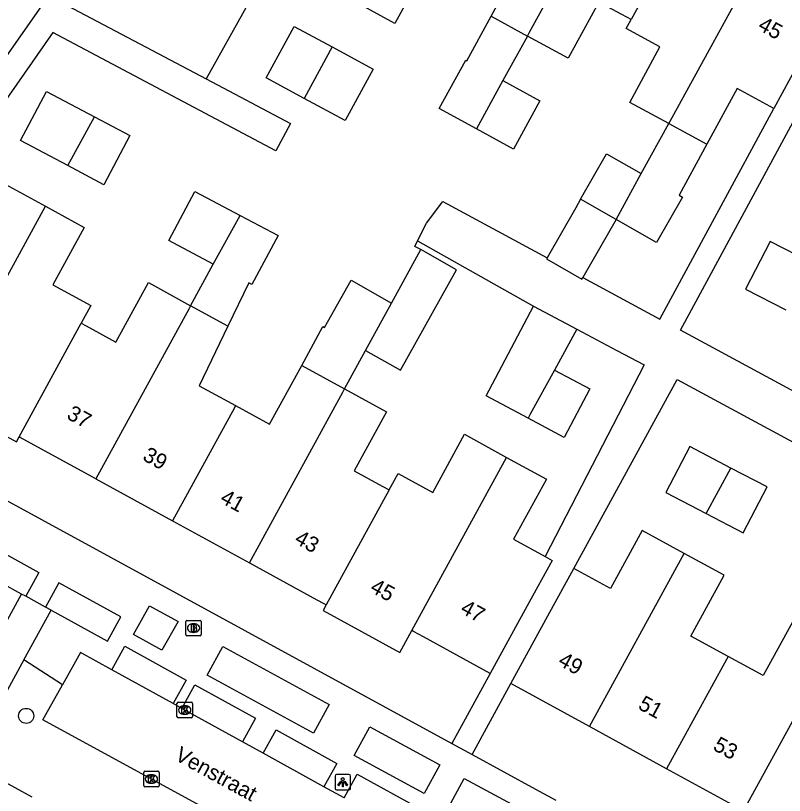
# Model space of a CAD drawing. Extents: x 158352 to 159489, y 383828 to 384597.
# Drawn here: x 158878.7 to 158928.5, y 384055.9 to 384106.4 of the extents above; entities that cross this region are included whole.
import ezdxf

# ---------------------------------------------------------------- set-up
doc = ezdxf.new("R2010")
doc.units = 0
for name, color, linetype in [('IMGEO_Boom', 7, 'Continuous'), ('IMGEO_Brandkraan', 7, 'Continuous'), ('IMGEO_Erf', 7, 'Continuous'), ('IMGEO_Hek', 7, 'Continuous'), ('IMGEO_Kolk', 7, 'Continuous'), ('IMGEO_Lichtpunt', 7, 'Continuous'), ('IMGEO_Openbare_ruimte_label', 7, 'Continuous'), ('IMGEO_Pand', 7, 'Continuous'), ('IMGEO_Pand_nummerreeks', 7, 'Continuous'), ('IMGEO_Rijbaan_lokaal_open', 7, 'Continuous'), ('IMGEO_Voetpad_open', 7, 'Continuous')]:
    doc.layers.add(name, color=color, linetype=linetype)

msp = doc.modelspace()

# ---------------------------------------------------------------- linework, layer by layer
at = {"layer": 'IMGEO_Boom'}
msp.add_circle((158879.419, 384061.07), 0.489, dxfattribs=at)
at = {"layer": 'IMGEO_Brandkraan'}
for p, q in [((158889.756, 384066.334), (158889.756, 384067.186)), ((158889.831, 384067.26), (158890.683, 384067.26)), ((158890.244, 384067.04), (158890.269, 384067.04)), ((158890.757, 384067.186), (158890.757, 384066.334)), ((158890.683, 384066.26), (158889.831, 384066.26)), ((158890.267, 384066.48), (158890.242, 384066.48))]:
    msp.add_line(p, q, dxfattribs=at)
for points in [[(158889.756, 384066.334), (158889.756, 384067.186)], [(158889.831, 384067.26), (158890.683, 384067.26)], [(158890.104, 384066.96), (158890.104, 384066.56), (158890.317, 384066.56)], [(158890.335, 384066.96), (158890.104, 384066.96)], [(158890.283, 384066.879), (158890.229, 384066.879), (158890.229, 384066.803)], [(158890.229, 384066.803), (158890.282, 384066.803)], [(158890.757, 384067.186), (158890.757, 384066.334)], [(158890.683, 384066.26), (158889.831, 384066.26)], [(158890.291, 384066.727), (158890.229, 384066.727), (158890.229, 384066.646)], [(158890.229, 384066.646), (158890.291, 384066.646)]]:
    msp.add_lwpolyline(points, dxfattribs=at)
for centre, radius, start, end in [((158889.833, 384067.184), 0.0765, 91.552, 178.448), ((158889.833, 384067.184), 0.0765, 91.552, 178.448), ((158890.284, 384066.841), 0.0379, 267.8285, 90.9355), ((158890.339, 384066.815), 0.145, 59.4692, 91.5367), ((158890.364, 384066.862), 0.0922, 285.5137, 58.1501), ((158890.369, 384066.67), 0.105, 301.3115, 78.989), ((158890.681, 384067.184), 0.0765, 1.552, 88.448), ((158890.681, 384067.184), 0.0765, 1.552, 88.448), ((158889.833, 384066.336), 0.0765, 181.552, 268.448), ((158889.833, 384066.336), 0.0765, 181.552, 268.448), ((158890.292, 384066.686), 0.0404, 269.8759, 90.5077), ((158890.323, 384066.811), 0.251, 268.6676, 293.5347), ((158890.681, 384066.336), 0.0765, 271.552, 358.448), ((158890.681, 384066.336), 0.0765, 271.552, 358.448)]:
    msp.add_arc(centre, radius, start, end, dxfattribs=at)
for centre, major_axis, ratio, start_param, end_param in [((158890.243, 384066.76), (-0.387, 0.002), 0.722429, 4.712389, 7.853982), ((158890.268, 384066.76), (-0.39, 0.002), 0.717154, 1.570796, 4.712389)]:
    msp.add_ellipse(centre, major_axis=major_axis, ratio=ratio, start_param=start_param, end_param=end_param, dxfattribs=at)
at = {"layer": 'IMGEO_Erf'}
for points in [[(158895.47, 384110.225), (158891.076, 384102.332)], [(158904.976, 384091.273), (158904.585, 384091.472), (158904.766, 384091.834)]]:
    msp.add_lwpolyline(points, dxfattribs=at)
at = {"layer": 'IMGEO_Hek'}
msp.add_lwpolyline([(158895.47, 384110.225), (158891.076, 384102.332)], dxfattribs=at)
at = {"layer": 'IMGEO_Kolk'}
for p, q in [((158889.185, 384061.027), (158889.185, 384061.879)), ((158889.26, 384061.953), (158890.112, 384061.953)), ((158889.673, 384061.733), (158889.698, 384061.733)), ((158890.186, 384061.879), (158890.186, 384061.027)), ((158890.112, 384060.953), (158889.26, 384060.953)), ((158889.696, 384061.173), (158889.671, 384061.173)), ((158887.028, 384056.558), (158887.028, 384057.41)), ((158887.103, 384057.484), (158887.955, 384057.484)), ((158887.516, 384057.264), (158887.541, 384057.264)), ((158888.029, 384057.41), (158888.029, 384056.558)), ((158887.539, 384056.704), (158887.514, 384056.704)), ((158887.955, 384056.484), (158887.103, 384056.484))]:
    msp.add_line(p, q, dxfattribs=at)
for points in [[(158889.185, 384061.027), (158889.185, 384061.879)], [(158889.26, 384061.953), (158890.112, 384061.953)], [(158890.186, 384061.879), (158890.186, 384061.027)], [(158889.506, 384061.653), (158889.629, 384061.653), (158889.629, 384061.502), (158889.759, 384061.653), (158889.923, 384061.653), (158889.777, 384061.502), (158889.93, 384061.253), (158889.778, 384061.253), (158889.693, 384061.417), (158889.629, 384061.35), (158889.629, 384061.253), (158889.506, 384061.253), (158889.506, 384061.653)], [(158890.112, 384060.953), (158889.26, 384060.953)], [(158887.028, 384056.558), (158887.028, 384057.41)], [(158887.103, 384057.484), (158887.955, 384057.484)], [(158887.349, 384057.184), (158887.472, 384057.184), (158887.472, 384057.033), (158887.602, 384057.184), (158887.766, 384057.184), (158887.62, 384057.033), (158887.773, 384056.784), (158887.621, 384056.784), (158887.536, 384056.948), (158887.472, 384056.881), (158887.472, 384056.784), (158887.349, 384056.784), (158887.349, 384057.184)], [(158888.029, 384057.41), (158888.029, 384056.558)], [(158887.955, 384056.484), (158887.103, 384056.484)]]:
    msp.add_lwpolyline(points, dxfattribs=at)
for centre, start, end in [((158889.262, 384061.877), 91.552, 178.448), ((158889.262, 384061.877), 91.552, 178.448), ((158890.11, 384061.877), 1.552, 88.448), ((158890.11, 384061.877), 1.552, 88.448), ((158889.262, 384061.029), 181.552, 268.448), ((158889.262, 384061.029), 181.552, 268.448), ((158890.11, 384061.029), 271.552, 358.448), ((158890.11, 384061.029), 271.552, 358.448), ((158887.105, 384057.408), 91.552, 178.448), ((158887.105, 384057.408), 91.552, 178.448), ((158887.953, 384057.408), 1.552, 88.448), ((158887.953, 384057.408), 1.552, 88.448), ((158887.105, 384056.56), 181.552, 268.448), ((158887.105, 384056.56), 181.552, 268.448), ((158887.953, 384056.56), 271.552, 358.448), ((158887.953, 384056.56), 271.552, 358.448)]:
    msp.add_arc(centre, 0.0765, start, end, dxfattribs=at)
for centre, major_axis, ratio, start_param, end_param in [((158889.672, 384061.453), (-0.387, 0.002), 0.722429, 4.712389, 7.853982), ((158889.697, 384061.453), (-0.39, 0.002), 0.717154, 1.570796, 4.712389), ((158887.515, 384056.984), (-0.387, 0.002), 0.722429, 4.712389, 7.853982), ((158887.54, 384056.984), (-0.39, 0.002), 0.717154, 1.570796, 4.712389)]:
    msp.add_ellipse(centre, major_axis=major_axis, ratio=ratio, start_param=start_param, end_param=end_param, dxfattribs=at)
at = {"layer": 'IMGEO_Lichtpunt'}
for p, q in [((158899.421, 384057.176), (158899.421, 384056.369)), ((158899.421, 384057.176), (158899.421, 384056.369)), ((158900.323, 384057.271), (158899.515, 384057.271)), ((158900.323, 384057.271), (158899.515, 384057.271)), ((158900.417, 384056.369), (158900.417, 384057.176)), ((158900.417, 384056.369), (158900.417, 384057.176)), ((158899.515, 384056.275), (158900.323, 384056.275)), ((158899.515, 384056.275), (158900.323, 384056.275))]:
    msp.add_line(p, q, dxfattribs=at)
for points in [[(158899.795, 384056.84), (158899.834, 384056.812), (158899.646, 384056.55), (158899.608, 384056.577), (158899.795, 384056.84)], [(158899.897, 384056.792), (158899.944, 384056.792), (158899.944, 384056.47), (158899.897, 384056.47), (158899.897, 384056.792)], [(158900.007, 384056.812), (158900.045, 384056.839), (158900.232, 384056.577), (158900.193, 384056.549), (158900.007, 384056.812)]]:
    msp.add_lwpolyline(points, dxfattribs=at)
msp.add_circle((158899.92, 384056.974), 0.0994, dxfattribs=at)
for centre, start, end in [((158899.515, 384057.176), 90, 180), ((158899.515, 384057.176), 90, 180), ((158900.323, 384057.176), 0, 90), ((158900.323, 384057.176), 0, 90), ((158899.515, 384056.369), 180, 270), ((158899.515, 384056.369), 180, 270), ((158900.323, 384056.369), 270, 0), ((158900.323, 384056.369), 270, 360)]:
    msp.add_arc(centre, 0.0946, start, end, dxfattribs=at)
at = {"layer": 'IMGEO_Pand'}
for points in [[(158911.874, 384105.105), (158912.011, 384105.354), (158917.382, 384115.135)], [(158922.219, 384112.773), (158918.594, 384106.17)], [(158908.636, 384110.38), (158906.389, 384111.602), (158903.303, 384105.927), (158900.803, 384107.286)], [(158909.527, 384106.381), (158911.567, 384110.132), (158909.692, 384111.152), (158909.128, 384110.113), (158908.636, 384110.38)], [(158921.032, 384099.437), (158921.119, 384099.596), (158926.933, 384110.185)], [(158918.594, 384106.17), (158918.363, 384106.295), (158917.957, 384106.516), (158916.502, 384107.307), (158914.522, 384103.665), (158911.874, 384105.105)], [(158931.33, 384106.772), (158928.924, 384102.39), (158927.837, 384100.41)], [(158908.571, 384099.087), (158906.169, 384100.406), (158907.888, 384103.537), (158907.959, 384103.498), (158909.527, 384106.381)], [(158909.527, 384106.381), (158911.874, 384105.105)], [(158921.032, 384099.437), (158918.51, 384100.808), (158920.464, 384104.401), (158918.276, 384105.591), (158918.594, 384106.17)], [(158897.419, 384101.065), (158894.964, 384102.391), (158896.767, 384105.731), (158899.233, 384104.4)], [(158911.874, 384105.105), (158910.29, 384102.218)], [(158899.233, 384104.4), (158897.419, 384101.065)], [(158899.233, 384104.4), (158901.888, 384102.966), (158900.085, 384099.626), (158897.419, 384101.065)], [(158910.29, 384102.218), (158908.571, 384099.087)], [(158910.29, 384102.218), (158912.691, 384100.9), (158910.972, 384097.769), (158908.571, 384099.087)], [(158927.837, 384100.41), (158925.461, 384101.702), (158923.499, 384098.095)], [(158882.108, 384096.71), (158879.056, 384098.328), (158880.744, 384101.513), (158883.838, 384099.873)], [(158882.108, 384096.71), (158883.838, 384099.873)], [(158883.838, 384099.873), (158886.137, 384098.654), (158884.449, 384095.469), (158882.108, 384096.71)], [(158919.251, 384096.194), (158921.032, 384099.437)], [(158921.032, 384099.437), (158923.499, 384098.095)], [(158923.499, 384098.095), (158921.704, 384094.794), (158921.916, 384094.673), (158920.24, 384091.738), (158917.624, 384093.231)], [(158915.326, 384094.544), (158917.002, 384097.479), (158919.251, 384096.194)], [(158917.624, 384093.231), (158919.251, 384096.194)], [(158873.413, 384092.876), (158875.645, 384091.654), (158877.822, 384095.632), (158880.667, 384094.076)], [(158891.537, 384090.328), (158888.648, 384091.859), (158890.336, 384095.045), (158893.268, 384093.491)], [(158915.326, 384094.544), (158915.005, 384093.982), (158913.148, 384090.732)], [(158917.624, 384093.231), (158915.326, 384094.544)], [(158873.813, 384081.548), (158880.667, 384094.076)], [(158880.667, 384094.076), (158883.178, 384092.702), (158881.15, 384088.994), (158883.61, 384087.648), (158882.987, 384086.51)], [(158891.537, 384090.328), (158893.268, 384093.491)], [(158893.268, 384093.491), (158895.729, 384092.186), (158894.04, 384089.001), (158893.827, 384089.114), (158892.48, 384086.319)], [(158917.624, 384093.231), (158915.476, 384089.473)], [(158930.295, 384090.408), (158927.598, 384091.788), (158926.007, 384088.709), (158928.617, 384087.373)], [(158901.398, 384084.735), (158903.651, 384083.471), (158907.297, 384089.971), (158904.976, 384091.273)], [(158903.082, 384087.813), (158904.976, 384091.273)], [(158913.148, 384090.732), (158913.113, 384090.671), (158915.411, 384089.358), (158915.476, 384089.473)], [(158890.066, 384087.639), (158891.537, 384090.328)], [(158882.987, 384086.51), (158883.301, 384086.338), (158885.228, 384085.284), (158887.334, 384089.134), (158890.066, 384087.639)], [(158897.263, 384083.775), (158898.636, 384086.284), (158898.736, 384086.228), (158900.454, 384089.287), (158903.082, 384087.813)], [(158890.066, 384087.639), (158889.944, 384087.416), (158883.93, 384076.424)], [(158892.48, 384086.319), (158890.066, 384087.639)], [(158901.398, 384084.735), (158903.082, 384087.813)], [(158911.92, 384080.351), (158909.199, 384081.791), (158912.274, 384087.599)], [(158912.274, 384087.599), (158915.075, 384086.116)], [(158878.958, 384079.144), (158882.987, 384086.51)], [(158892.48, 384086.319), (158890.619, 384082.458), (158892.984, 384081.164)], [(158915.075, 384086.116), (158913.624, 384083.465)], [(158900.041, 384082.255), (158901.398, 384084.735)], [(158892.984, 384081.164), (158895.178, 384079.964), (158897.263, 384083.775)], [(158897.263, 384083.775), (158900.041, 384082.255)], [(158913.624, 384083.465), (158912.062, 384080.611), (158911.92, 384080.351)], [(158913.624, 384083.465), (158915.922, 384082.249), (158914.26, 384079.111), (158911.92, 384080.351)], [(158893.874, 384070.984), (158899.927, 384082.046), (158900.041, 384082.255)], [(158900.041, 384082.255), (158902.751, 384080.773), (158900.659, 384076.95), (158902.474, 384075.957), (158902.922, 384075.712)], [(158873.813, 384081.548), (158878.785, 384078.828), (158878.958, 384079.144)], [(158892.984, 384081.164), (158892.908, 384081.025), (158888.902, 384073.704)], [(158883.93, 384076.424), (158880.419, 384078.345), (158879.033, 384079.103), (158878.958, 384079.144)], [(158902.922, 384075.712), (158903.506, 384076.78), (158905.754, 384075.55), (158907.81, 384079.308), (158910.534, 384077.817)], [(158925.061, 384077.12), (158922.391, 384078.514), (158920.834, 384075.533), (158923.446, 384074.17)], [(158904.393, 384066.593), (158910.534, 384077.817)], [(158910.534, 384077.817), (158913.108, 384076.409), (158910.978, 384072.515), (158913.019, 384071.399)], [(158923.446, 384074.17), (158925.843, 384072.918), (158927.4, 384075.899), (158925.061, 384077.12)], [(158923.446, 384074.17), (158925.061, 384077.12)], [(158883.93, 384076.424), (158888.902, 384073.704)], [(158902.922, 384075.712), (158898.846, 384068.264)], [(158888.902, 384073.704), (158893.874, 384070.984)], [(158922.036, 384071.591), (158919.317, 384073.079), (158917.26, 384069.319), (158914.885, 384070.619)], [(158913.019, 384071.399), (158913.482, 384071.146), (158911.871, 384068.202), (158909.471, 384063.815)], [(158915.9, 384060.376), (158921.929, 384071.396), (158922.036, 384071.591)], [(158924.873, 384064.921), (158922.455, 384066.244), (158924.61, 384070.183), (158922.036, 384071.591)], [(158893.874, 384070.984), (158898.247, 384068.591), (158898.699, 384068.344), (158898.846, 384068.264)], [(158910.806, 384063.163), (158913.206, 384067.55), (158914.885, 384070.619)], [(158898.846, 384068.264), (158898.65, 384067.905), (158903.622, 384065.185), (158904.393, 384066.593)], [(158932.02, 384066.133), (158929.295, 384067.624), (158927.138, 384063.682), (158924.873, 384064.921)], [(158909.471, 384063.815), (158905.141, 384066.184), (158904.492, 384066.539), (158904.393, 384066.593)], [(158925.883, 384054.914), (158931.879, 384065.875), (158932.02, 384066.133)], [(158924.873, 384064.921), (158924.763, 384064.72), (158920.892, 384057.645)], [(158915.9, 384060.376), (158910.806, 384063.163)], [(158920.892, 384057.645), (158915.9, 384060.376)], [(158925.883, 384054.914), (158920.892, 384057.645)]]:
    msp.add_lwpolyline(points, dxfattribs=at)
at = {"layer": 'IMGEO_Rijbaan_lokaal_open'}
for points in [[(158879.276, 384064.692), (158877.928, 384062.244), (158875.998, 384063.307), (158879.109, 384068.958)], [(158879.401, 384068.815), (158879.109, 384068.958)], [(158880.675, 384068.113), (158879.401, 384068.815)], [(158879.276, 384064.692), (158881.047, 384067.908)], [(158881.047, 384067.908), (158880.675, 384068.113)], [(158884.972, 384064.054), (158882.938, 384065.175), (158881.77, 384063.085)], [(158888.936, 384061.868), (158884.972, 384064.054)], [(158890.908, 384055.136), (158880.504, 384060.82), (158881.77, 384063.085)], [(158889.495, 384061.56), (158888.936, 384061.868)], [(158893.426, 384059.393), (158889.495, 384061.56)], [(158894.775, 384058.649), (158893.426, 384059.393)], [(158898.7, 384056.486), (158894.775, 384058.649)], [(158900.014, 384055.761), (158898.7, 384056.486)]]:
    msp.add_lwpolyline(points, dxfattribs=at)
at = {"layer": 'IMGEO_Voetpad_open'}
for points in [[(158871.513, 384092.763), (158875.376, 384099.88), (158880.878, 384107.738), (158891.076, 384102.332)], [(158891.076, 384102.332), (158896.539, 384099.436), (158895.588, 384097.676), (158881.147, 384105.332), (158876.954, 384099.344), (158873.413, 384092.876)], [(158915.476, 384089.473), (158920.462, 384086.776), (158927.837, 384100.41)], [(158971.625, 384076.324), (158964.417, 384062.999), (158921.794, 384086.055), (158929.216, 384099.776)], [(158904.766, 384091.834), (158905.337, 384092.975), (158906.403, 384094.38), (158913.148, 384090.732)], [(158904.766, 384091.834), (158912.274, 384087.599)], [(158915.075, 384086.116), (158917.663, 384084.745), (158919.45, 384083.798), (158913.019, 384071.399)], [(158914.885, 384070.619), (158921.577, 384082.851), (158936.565, 384074.756)], [(158866.975, 384081.108), (158906.994, 384059.275)], [(158875.439, 384071.005), (158876.28, 384072.532), (158880.245, 384070.349), (158879.401, 384068.815)], [(158879.109, 384068.958), (158876.465, 384070.414)], [(158881.047, 384067.908), (158884.679, 384065.908), (158885.545, 384067.48), (158881.541, 384069.685), (158880.675, 384068.113)], [(158887.406, 384068.206), (158889.252, 384067.174), (158888.214, 384065.318), (158886.368, 384066.35), (158887.406, 384068.206)], [(158884.972, 384064.054), (158885.812, 384065.577), (158889.776, 384063.392), (158888.936, 384061.868)], [(158892.151, 384065.566), (158899.035, 384061.806), (158898.022, 384059.952), (158891.138, 384063.712), (158892.151, 384065.566)], [(158881.77, 384063.085), (158879.276, 384064.692)], [(158909.471, 384063.815), (158906.994, 384059.275)], [(158889.495, 384061.56), (158890.335, 384063.084), (158894.266, 384060.917), (158893.426, 384059.393)], [(158908.297, 384058.564), (158910.806, 384063.163)], [(158901.67, 384060.366), (158906.204, 384057.899), (158905.192, 384056.04), (158900.658, 384058.507), (158901.67, 384060.366)], [(158894.775, 384058.649), (158895.609, 384060.162), (158899.534, 384057.998), (158898.7, 384056.486)], [(158879.798, 384055.802), (158873.182, 384059.431)], [(158906.994, 384059.275), (158908.297, 384058.564)], [(158908.297, 384058.564), (158912.402, 384056.324), (158913.714, 384055.608)], [(158900.014, 384055.761), (158900.856, 384057.29), (158904.923, 384055.048), (158904.08, 384053.52)], [(158907.773, 384057.016), (158911.717, 384054.892), (158910.73, 384053.059), (158906.786, 384055.183), (158907.773, 384057.016)]]:
    msp.add_lwpolyline(points, dxfattribs=at)

# ---------------------------------------------------------------- texts
at = {"layer": 'IMGEO_Openbare_ruimte_label'}
msp.add_text('Venstraat', height=1, rotation=331.3072, dxfattribs=at).set_placement((158888.976, 384058.257))
at = {"layer": 'IMGEO_Pand_nummerreeks'}
for s, rotation, p in [('45', 331.2276, (158926.737, 384105.552)), ('37', 331.3177, (158881.976, 384080.365)), ('39', 331.3175, (158886.893, 384077.676)), ('41', 331.3175, (158891.908, 384074.932)), ('43', 331.3177, (158896.726, 384072.296)), ('45', 331.3177, (158901.621, 384069.152)), ('47', 331.3177, (158907.466, 384067.784)), ('49', 331.3169, (158913.799, 384064.398)), ('51', 331.318, (158918.98, 384061.564)), ('53', 331.3169, (158923.834, 384058.908))]:
    msp.add_text(s, height=1, rotation=rotation, dxfattribs=at).set_placement(p)

doc.saveas('drawing.dxf')
